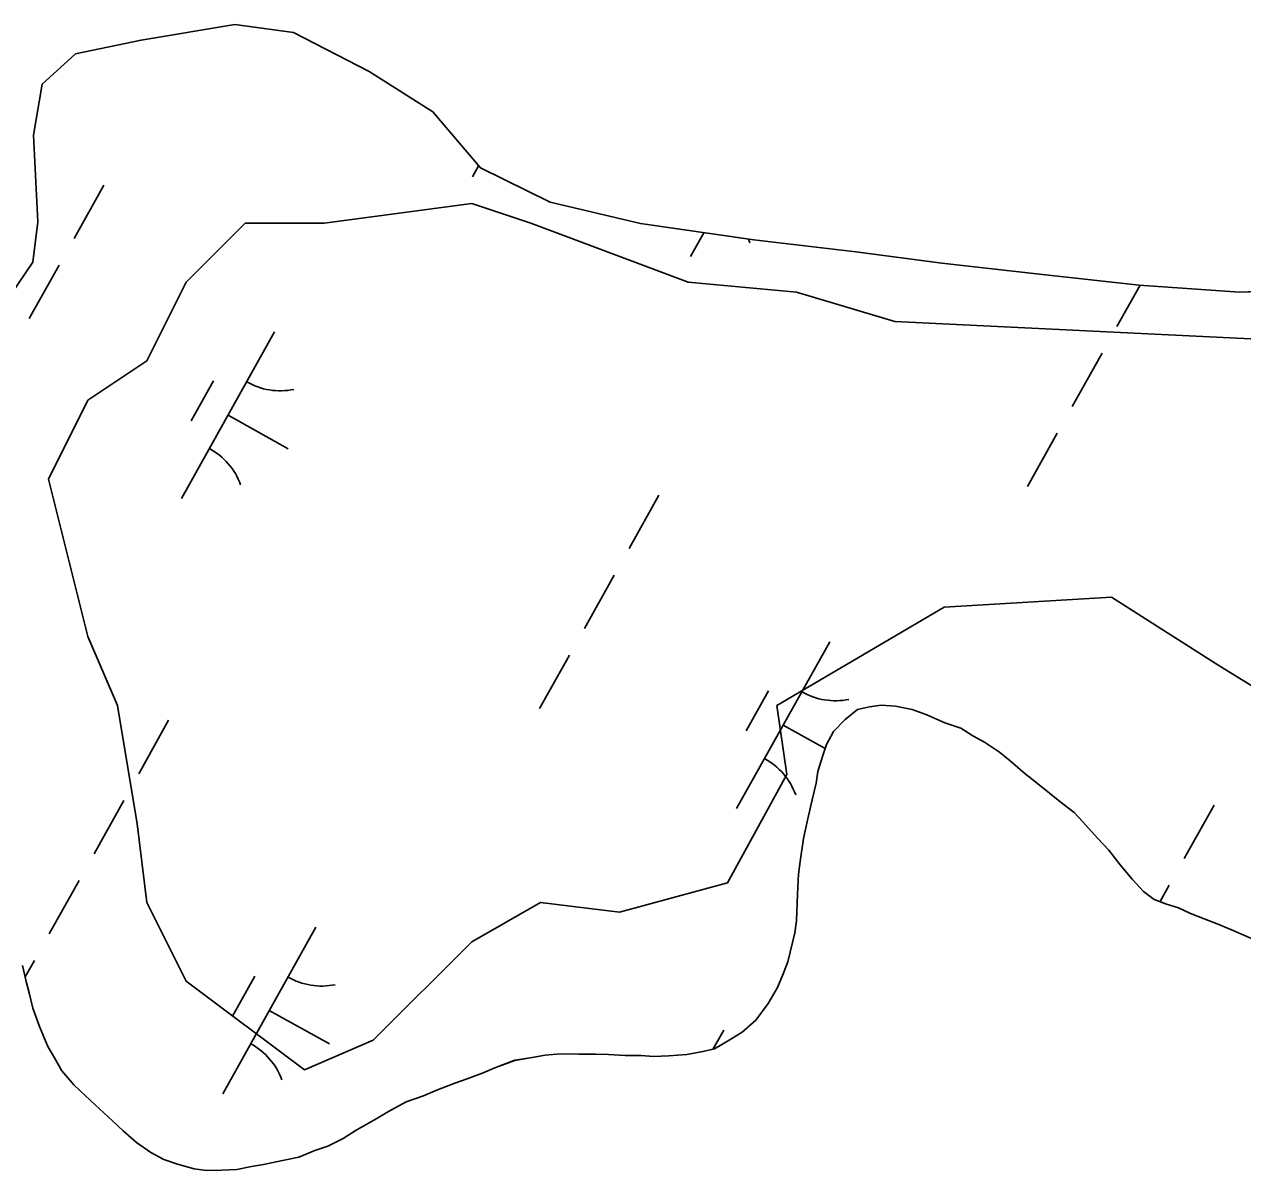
# Model space of a CAD drawing. Extents: x 3923531 to 3943530, y 207391 to 229799.
# Drawn here: x 3938073.8 to 3938392.5, y 217531.8 to 217831.8 of the extents above; entities that cross this region are included whole.
import ezdxf

# ---------------------------------------------------------------- set-up
doc = ezdxf.new("R2010")
doc.units = 0
for name, color, linetype in [('V-SITE-VEGE', 7, 'Continuous'), ('V-TOPO-SHOR', 7, 'Continuous'), ('V-WETL-SWMP', 7, 'Continuous')]:
    doc.layers.add(name, color=color, linetype=linetype)

msp = doc.modelspace()

# ---------------------------------------------------------------- linework, layer by layer
at = {"layer": 'V-SITE-VEGE'}
msp.add_lwpolyline([(3938419.98, 217643.21), (3938386.5, 217663.83), (3938358.18, 217681.86), (3938314.41, 217679.28), (3938270.64, 217653.52), (3938273.21, 217635.48), (3938257.76, 217607.14), (3938229.44, 217599.42), (3938208.84, 217601.99), (3938190.82, 217591.69), (3938165.06, 217565.92), (3938147.04, 217558.2), (3938116.15, 217581.38), (3938105.85, 217601.99), (3938103.27, 217622.6), (3938098.12, 217653.52), (3938090.4, 217671.55), (3938080.1, 217712.77), (3938090.4, 217733.39), (3938105.85, 217743.69), (3938116.15, 217764.3), (3938131.59, 217779.76), (3938152.19, 217779.76), (3938190.82, 217784.91), (3938206.27, 217779.76), (3938247.46, 217764.3), (3938275.78, 217761.72), (3938301.53, 217753.99), (3938407.1, 217748.84)], dxfattribs=at)
at = {"layer": 'V-TOPO-SHOR'}
for points in [[(3938412.03, 217762.45), (3938391.69, 217761.67), (3938365.4, 217763.53), (3938339.31, 217766.4), (3938313.82, 217769.25), (3938291.33, 217772.27), (3938264.65, 217775.34), (3938234.99, 217779.64), (3938211.32, 217785.26), (3938193.08, 217794.23), (3938180.67, 217808.9), (3938164.03, 217819.44), (3938144.2, 217829.62), (3938128.87, 217831.77), (3938104.31, 217827.64), (3938087.13, 217824.03), (3938078.48, 217816.14), (3938076.15, 217802.81), (3938077.3, 217780.07), (3938076, 217769.52), (3938068.31, 217758.24)], [(3938279.91, 217628.85), (3938280.96, 217633.22), (3938281.38, 217636.21), (3938282.62, 217640.18), (3938283.65, 217643.36), (3938285.48, 217646.73), (3938288.5, 217649.89), (3938291.72, 217652.45), (3938294.92, 217653.21), (3938297.91, 217653.58), (3938301.7, 217653.34), (3938306.07, 217652.5), (3938309.85, 217651.06), (3938314.61, 217649.02), (3938318.78, 217647.58), (3938321.95, 217645.55), (3938324.92, 217643.93), (3938328.89, 217641.3), (3938331.65, 217639.08), (3938335.6, 217635.64), (3938338.37, 217633.42), (3938341.93, 217630.6), (3938344.7, 217628.37), (3938348.46, 217625.54), (3938350.62, 217623.13), (3938354.57, 217618.7), (3938357.52, 217615.68), (3938360.48, 217611.86), (3938363.62, 217608.04), (3938366.58, 217604.82), (3938369.35, 217602.8), (3938372.53, 217601.57), (3938375.71, 217600.54), (3938378.89, 217599.11), (3938382.46, 217597.68), (3938386.23, 217596.25), (3938389.61, 217594.82), (3938394.77, 217592.57)], [(3938073.33, 217585.53), (3938074.28, 217581.33), (3938075.05, 217578.34), (3938076.01, 217574.34), (3938077.75, 217569.54), (3938079.89, 217564.33), (3938081.65, 217561.32), (3938083.61, 217557.91), (3938086.76, 217554.29), (3938089.72, 217551.47), (3938092.29, 217549.05), (3938096.83, 217544.82), (3938099.6, 217542.2), (3938103.15, 217539.17), (3938106.91, 217536.54), (3938110.28, 217534.71), (3938113.86, 217533.48), (3938118.23, 217532.24), (3938121.42, 217531.8), (3938125.41, 217531.96), (3938129.4, 217532.12), (3938133.19, 217532.88), (3938136.39, 217533.45), (3938141.78, 217534.58), (3938145.58, 217535.34), (3938149.78, 217537.09), (3938153.18, 217538.25), (3938157.19, 217540.21), (3938160.6, 217542.36), (3938165.41, 217545.1), (3938169.02, 217547.26), (3938173.63, 217549.8), (3938178.24, 217551.35), (3938181.84, 217552.91), (3938186.44, 217554.66), (3938189.65, 217555.82), (3938193.85, 217557.37), (3938196.85, 217558.73), (3938202.06, 217560.68), (3938206.65, 217561.43), (3938210.04, 217561.99), (3938214.04, 217562.34), (3938218.82, 217562.3), (3938223.2, 217562.25), (3938226.59, 217562.21), (3938230.98, 217561.97), (3938235.16, 217561.93), (3938238.35, 217561.7), (3938242.34, 217561.85), (3938247.13, 217562.2), (3938251.32, 217562.95), (3938254.32, 217563.72), (3938257.73, 217565.68), (3938261.54, 217568.03), (3938265.16, 217571.18), (3938268.4, 217575.54), (3938270.83, 217579.7), (3938272.26, 217583.27), (3938273.49, 217586.45), (3938275.36, 217594), (3938275.8, 217597.19), (3938276.07, 217604.16), (3938276.32, 217609.35), (3938276.75, 217612.73), (3938277.62, 217618.7), (3938278.66, 217623.48), (3938279.91, 217628.85)]]:
    msp.add_lwpolyline(points, dxfattribs=at)
at = {"layer": 'V-WETL-SWMP'}
for p, q in [((3938104.31, 217827.64), (3938128.87, 217831.77)), ((3938128.87, 217831.77), (3938144.2, 217829.62)), ((3938144.2, 217829.62), (3938164.03, 217819.44)), ((3938087.13, 217824.03), (3938104.31, 217827.64)), ((3938078.48, 217816.14), (3938087.13, 217824.03)), ((3938164.03, 217819.44), (3938180.67, 217808.9)), ((3938076.15, 217802.81), (3938078.48, 217816.14)), ((3938180.67, 217808.9), (3938193.08, 217794.22)), ((3938077.31, 217780.07), (3938076.15, 217802.81)), ((3938192.6, 217794.79), (3938190.99, 217791.91)), ((3938193.08, 217794.22), (3938211.32, 217785.26)), ((3938094.58, 217789.7), (3938086.78, 217775.73)), ((3938211.32, 217785.26), (3938234.99, 217779.64)), ((3938076, 217769.52), (3938077.31, 217780.07)), ((3938234.99, 217779.64), (3938264.65, 217775.34)), ((3938251.56, 217777.24), (3938248.07, 217770.99)), ((3938264.65, 217775.34), (3938291.33, 217772.27)), ((3938291.33, 217772.27), (3938313.82, 217769.25)), ((3938068.31, 217758.24), (3938076, 217769.52)), ((3938082.87, 217768.74), (3938075.07, 217754.78)), ((3938313.82, 217769.25), (3938339.31, 217766.4)), ((3938339.31, 217766.4), (3938365.4, 217763.53)), ((3938365.66, 217763.52), (3938359.61, 217752.69)), ((3938365.4, 217763.53), (3938391.69, 217761.67)), ((3938391.69, 217761.67), (3938412.03, 217762.45)), ((3938139.26, 217751.33), (3938114.87, 217707.68)), ((3938355.71, 217745.71), (3938347.91, 217731.74)), ((3938123.26, 217738.51), (3938117.4, 217728.03)), ((3938127.07, 217729.5), (3938142.78, 217720.73)), ((3938344.01, 217724.75), (3938336.2, 217710.79)), ((3938239.79, 217708.57), (3938231.99, 217694.6)), ((3938228.09, 217687.62), (3938220.29, 217673.65)), ((3938284.47, 217670.21), (3938260.09, 217626.55)), ((3938216.38, 217666.67), (3938208.58, 217652.7)), ((3938268.47, 217657.38), (3938262.62, 217646.9)), ((3938294.92, 217653.21), (3938291.72, 217652.45)), ((3938297.91, 217653.58), (3938294.92, 217653.21)), ((3938301.7, 217653.34), (3938297.91, 217653.58)), ((3938306.07, 217652.5), (3938301.7, 217653.34)), ((3938111.52, 217649.65), (3938103.71, 217635.68)), ((3938288.5, 217649.89), (3938285.48, 217646.73)), ((3938291.72, 217652.45), (3938288.5, 217649.89)), ((3938309.85, 217651.06), (3938306.07, 217652.5)), ((3938314.61, 217649.02), (3938309.85, 217651.06)), ((3938272.28, 217648.38), (3938283.29, 217642.23)), ((3938285.48, 217646.73), (3938283.65, 217643.36)), ((3938318.78, 217647.58), (3938314.61, 217649.02)), ((3938321.95, 217645.55), (3938318.78, 217647.58)), ((3938283.65, 217643.36), (3938282.62, 217640.18)), ((3938324.92, 217643.93), (3938321.95, 217645.55)), ((3938328.88, 217641.3), (3938324.92, 217643.93)), ((3938282.62, 217640.18), (3938281.38, 217636.21)), ((3938331.65, 217639.08), (3938328.88, 217641.3)), ((3938335.6, 217635.65), (3938331.65, 217639.08)), ((3938281.38, 217636.21), (3938280.96, 217633.22)), ((3938338.37, 217633.42), (3938335.6, 217635.65)), ((3938341.93, 217630.6), (3938338.37, 217633.42)), ((3938280.96, 217633.22), (3938279.91, 217628.85)), ((3938344.7, 217628.37), (3938341.93, 217630.6)), ((3938099.81, 217628.7), (3938092.01, 217614.73)), ((3938279.91, 217628.85), (3938278.66, 217623.48)), ((3938348.46, 217625.54), (3938344.7, 217628.37)), ((3938385.01, 217627.45), (3938377.2, 217613.48)), ((3938350.62, 217623.13), (3938348.46, 217625.54)), ((3938278.66, 217623.48), (3938277.62, 217618.7)), ((3938354.57, 217618.7), (3938350.62, 217623.13)), ((3938277.62, 217618.7), (3938276.75, 217612.73)), ((3938357.52, 217615.68), (3938354.57, 217618.7)), ((3938360.48, 217611.86), (3938357.52, 217615.68)), ((3938276.75, 217612.73), (3938276.32, 217609.35)), ((3938363.63, 217608.04), (3938360.48, 217611.86)), ((3938276.32, 217609.35), (3938276.07, 217604.17)), ((3938366.58, 217604.82), (3938363.63, 217608.04)), ((3938088.11, 217607.75), (3938080.3, 217593.78)), ((3938369.35, 217602.8), (3938366.58, 217604.82)), ((3938373.3, 217606.5), (3938370.9, 217602.2)), ((3938276.07, 217604.17), (3938275.8, 217597.19)), ((3938372.53, 217601.57), (3938369.35, 217602.8)), ((3938375.71, 217600.54), (3938372.53, 217601.57)), ((3938378.88, 217599.11), (3938375.71, 217600.54)), ((3938382.46, 217597.68), (3938378.88, 217599.11)), ((3938150.07, 217595.56), (3938125.68, 217551.91)), ((3938275.8, 217597.19), (3938275.37, 217594.01)), ((3938386.23, 217596.25), (3938382.46, 217597.68)), ((3938389.6, 217594.82), (3938386.23, 217596.25)), ((3938275.37, 217594.01), (3938273.49, 217586.45)), ((3938394.77, 217592.57), (3938389.6, 217594.82)), ((3938076.4, 217586.79), (3938074.01, 217582.52)), ((3938273.49, 217586.45), (3938272.26, 217583.27)), ((3938074.28, 217581.33), (3938073.33, 217585.53)), ((3938134.06, 217582.73), (3938128.21, 217572.26)), ((3938272.26, 217583.27), (3938270.83, 217579.7)), ((3938075.05, 217578.34), (3938074.28, 217581.33)), ((3938270.83, 217579.7), (3938268.4, 217575.54)), ((3938076.01, 217574.34), (3938075.05, 217578.34)), ((3938077.75, 217569.54), (3938076.01, 217574.34)), ((3938137.87, 217573.73), (3938153.59, 217564.95)), ((3938268.4, 217575.54), (3938265.16, 217571.18)), ((3938265.16, 217571.18), (3938261.54, 217568.03)), ((3938079.89, 217564.33), (3938077.75, 217569.54)), ((3938256.73, 217568.53), (3938254, 217563.64)), ((3938261.54, 217568.03), (3938257.73, 217565.68)), ((3938081.65, 217561.32), (3938079.89, 217564.33)), ((3938254.32, 217563.72), (3938251.32, 217562.96)), ((3938257.73, 217565.68), (3938254.32, 217563.72)), ((3938083.61, 217557.91), (3938081.65, 217561.32)), ((3938202.06, 217560.67), (3938196.85, 217558.73)), ((3938206.65, 217561.42), (3938202.06, 217560.67)), ((3938210.04, 217561.99), (3938206.65, 217561.42)), ((3938214.04, 217562.34), (3938210.04, 217561.99)), ((3938218.82, 217562.3), (3938214.04, 217562.34)), ((3938223.2, 217562.25), (3938218.82, 217562.3)), ((3938226.59, 217562.21), (3938223.2, 217562.25)), ((3938230.98, 217561.97), (3938226.59, 217562.21)), ((3938235.16, 217561.93), (3938230.98, 217561.97)), ((3938238.35, 217561.69), (3938235.16, 217561.93)), ((3938242.34, 217561.85), (3938238.35, 217561.69)), ((3938247.13, 217562.2), (3938242.34, 217561.85)), ((3938251.32, 217562.96), (3938247.13, 217562.2)), ((3938086.76, 217554.29), (3938083.61, 217557.91)), ((3938193.85, 217557.37), (3938189.65, 217555.82)), ((3938196.85, 217558.73), (3938193.85, 217557.37)), ((3938089.72, 217551.47), (3938086.76, 217554.29)), ((3938186.44, 217554.66), (3938181.84, 217552.91)), ((3938189.65, 217555.82), (3938186.44, 217554.66)), ((3938092.29, 217549.05), (3938089.72, 217551.47)), ((3938178.24, 217551.35), (3938173.64, 217549.8)), ((3938181.84, 217552.91), (3938178.24, 217551.35)), ((3938096.83, 217544.82), (3938092.29, 217549.05)), ((3938173.64, 217549.8), (3938169.02, 217547.26)), ((3938099.6, 217542.2), (3938096.83, 217544.82)), ((3938165.41, 217545.11), (3938160.6, 217542.36)), ((3938169.02, 217547.26), (3938165.41, 217545.11)), ((3938103.15, 217539.17), (3938099.6, 217542.2)), ((3938160.6, 217542.36), (3938157.19, 217540.21)), ((3938106.91, 217536.54), (3938103.15, 217539.17)), ((3938153.18, 217538.25), (3938149.78, 217537.09)), ((3938157.19, 217540.21), (3938153.18, 217538.25)), ((3938110.28, 217534.71), (3938106.91, 217536.54)), ((3938113.86, 217533.48), (3938110.28, 217534.71)), ((3938145.58, 217535.34), (3938141.78, 217534.58)), ((3938149.78, 217537.09), (3938145.58, 217535.34)), ((3938118.23, 217532.24), (3938113.86, 217533.48)), ((3938121.42, 217531.81), (3938118.23, 217532.24)), ((3938125.41, 217531.96), (3938121.42, 217531.81)), ((3938129.4, 217532.12), (3938125.41, 217531.96)), ((3938133.19, 217532.88), (3938129.4, 217532.12)), ((3938136.39, 217533.44), (3938133.19, 217532.88)), ((3938141.78, 217534.58), (3938136.39, 217533.44))]:
    msp.add_line(p, q, dxfattribs=at)
for centre, start, end in [((3938247, 217768.59), 20.0381, 23.2785), ((3938140.74, 217753.5), 240.0381, 281.5817), ((3938113.8, 217705.27), 20.0381, 61.5817), ((3938285.96, 217672.38), 240.0381, 281.5817), ((3938259.01, 217624.15), 20.0381, 61.5817), ((3938151.55, 217597.73), 240.0381, 281.5817), ((3938124.61, 217549.5), 20.0381, 61.5817)]:
    msp.add_arc(centre, 17.62, start, end, dxfattribs=at)

doc.saveas('drawing.dxf')
